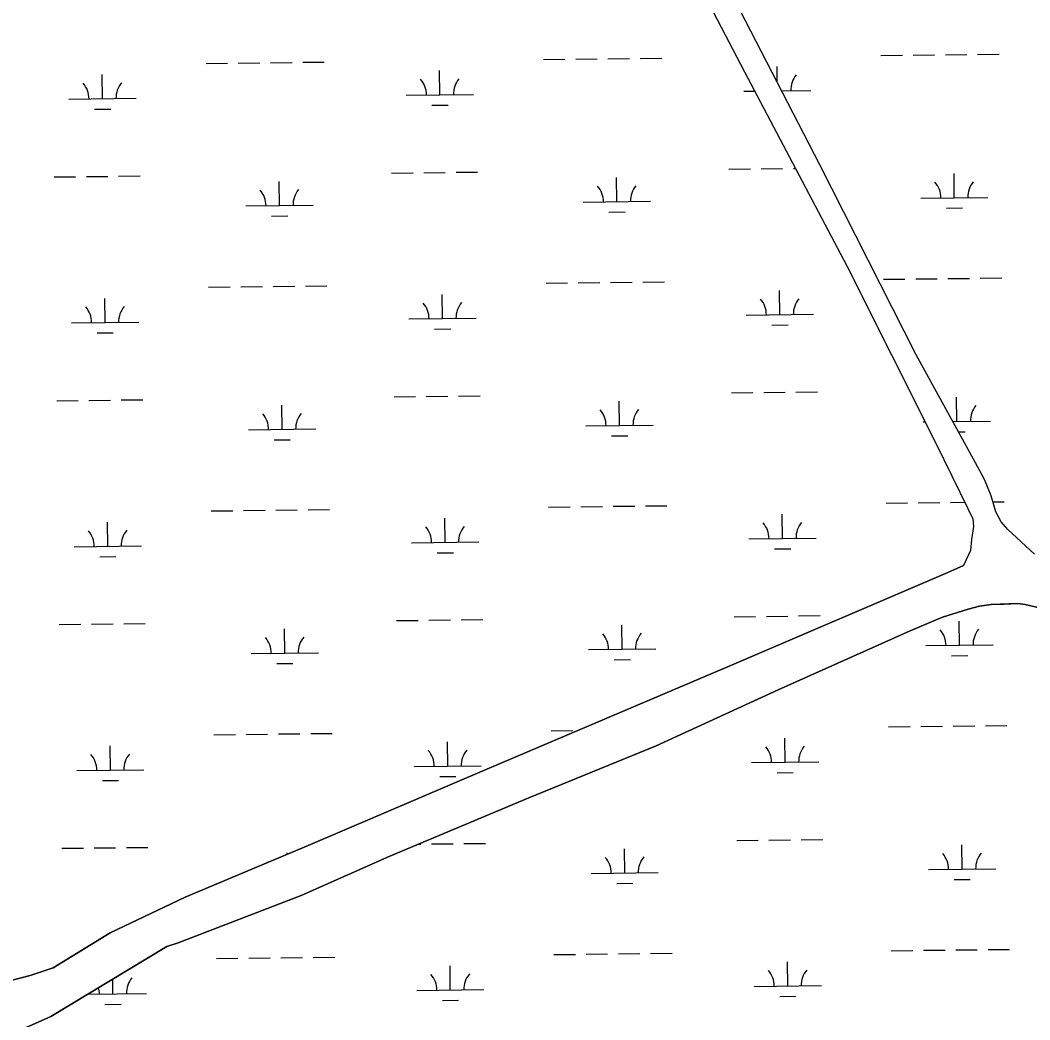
# Model space of a CAD drawing. Extents: x 3684037 to 3722149, y 433263 to 459021.
# Drawn here: x 3717005 to 3718507, y 445739 to 447224 of the extents above; entities that cross this region are included whole.
import ezdxf

# ---------------------------------------------------------------- set-up
doc = ezdxf.new("R2010")
doc.units = 0
doc.layers.add('V-TOPO-SHOR', color=7, linetype='Continuous')
doc.layers.add('V-WETL-SWMP', color=7, linetype='Continuous')

msp = doc.modelspace()

# ---------------------------------------------------------------- linework, layer by layer
at = {"layer": 'V-TOPO-SHOR'}
for points in [[(3718514.1, 446430.6), (3718474.7, 446467.2), (3718464.8, 446478.9), (3718456.7, 446493.5), (3718449.8, 446517.3), (3718440, 446541.8), (3718426.7, 446566.3), (3718338.3, 446727.1), (3718194.9, 447009.6), (3718068.4, 447254.9), (3717863.2, 447663.3), (3717721.6, 447936), (3717704.9, 447973.8), (3717702, 447982.5), (3717698.6, 447991.3), (3717693.4, 447999.4), (3717687, 448007.6), (3717553.5, 448279.1), (3717534.5, 448327.4), (3717518.3, 448354.2), (3717504.4, 448369.4), (3717491.6, 448379.3)], [(3717926.8, 447446.9), (3718082.8, 447147.5), (3718235.4, 446858.5), (3718367.7, 446595.8), (3718415.1, 446498.5), (3718422.6, 446483.3), (3718423.7, 446471.7), (3718420.8, 446452.5), (3718419, 446436.2), (3718408.6, 446413.9)], [(3717434.1, 445997.8), (3717699.4, 446111.1), (3718059.9, 446264.2), (3718385.3, 446403.5), (3718408.6, 446413.9)], [(3717555.2, 445981.7), (3717762.2, 446068.4), (3717951.7, 446145.8), (3718133.1, 446229), (3718329.1, 446316.9), (3718377.5, 446337.1), (3718415.4, 446349.2), (3718432.3, 446353.3), (3718449.8, 446356.1), (3718469, 446356.6), (3718489.4, 446357.2), (3718500.5, 446356), (3718517.3, 446351.8), (3718616.8, 446316), (3718805.2, 446229.7), (3719106.5, 446098.3), (3719419.9, 445959.8)], [(3716925.8, 445775.7), (3716945.4, 445781.4), (3716972.9, 445789.5), (3716993.6, 445797.6), (3717020.1, 445804.5), (3717054.5, 445816), (3717139.5, 445867.9), (3717251, 445920.9), (3717434.1, 445997.8)], [(3716682.3, 445614.4), (3716874.2, 445692.8), (3716909.8, 445705.5), (3716934, 445706.7), (3716945.5, 445709), (3716954.6, 445709), (3716975.3, 445715.9), (3717009.8, 445725.2), (3717051.2, 445743.6), (3717223.5, 445847.3), (3717240.7, 445853), (3717423.4, 445923.4), (3717555.2, 445981.7)]]:
    msp.add_lwpolyline(points, dxfattribs=at)
at = {"layer": 'V-WETL-SWMP'}
for p, q in [((3718194.9, 447009.6), (3718068.4, 447254.9)), ((3717377.9, 447161.3), (3717409.9, 447161.7)), ((3717425.9, 447161.9), (3717457.9, 447162.3)), ((3717783.8, 447166.1), (3717815.8, 447166.4)), ((3717831.8, 447166.6), (3717863.8, 447167)), ((3717879.8, 447167.2), (3717911.8, 447167.6)), ((3717927.8, 447167.7), (3717959.8, 447168.1)), ((3718285.7, 447171.9), (3718317.7, 447172.3)), ((3718333.7, 447172.5), (3718365.7, 447172.8)), ((3718381.7, 447173), (3718413.7, 447173.4)), ((3718429.7, 447173.6), (3718461.7, 447174)), ((3717282, 447160.2), (3717314, 447160.6)), ((3717329.9, 447160.8), (3717361.9, 447161.2)), ((3717629.8, 447113.5), (3717629.4, 447149.5)), ((3718131.6, 447132.5), (3718131.3, 447155.4)), ((3717128, 447107.7), (3717127.5, 447143.7)), ((3718081.7, 447118.8), (3718097.9, 447119)), ((3718138.3, 447119.4), (3718181.7, 447120)), ((3717078, 447107.1), (3717178, 447108.3)), ((3717579.8, 447112.9), (3717679.8, 447114.1)), ((3717116.1, 447092.1), (3717140.1, 447092.4)), ((3717618, 447098), (3717642, 447098.2)), ((3717557.8, 446997.3), (3717589.8, 446997.6)), ((3717605.8, 446997.8), (3717637.8, 446998.2)), ((3717653.8, 446998.4), (3717685.8, 446998.7)), ((3718059.7, 447003.1), (3718091.6, 447003.5)), ((3718107.6, 447003.7), (3718139.6, 447004)), ((3718155.6, 447004.2), (3718158.4, 447004.2)), ((3718338.3, 446727.1), (3718194.9, 447009.6)), ((3718395, 446960.6), (3718394.6, 446996.6)), ((3717055.9, 446991.4), (3717087.9, 446991.8)), ((3717103.9, 446992), (3717135.9, 446992.3)), ((3717151.9, 446992.5), (3717183.9, 446992.9)), ((3717391.3, 446948.9), (3717390.8, 446984.9)), ((3717893.1, 446954.7), (3717892.7, 446990.7)), ((3717843.1, 446954.1), (3717943.1, 446955.3)), ((3718345, 446960), (3718445, 446961.1)), ((3717341.3, 446948.3), (3717441.3, 446949.5)), ((3717881.3, 446939.2), (3717905.3, 446939.4)), ((3718383.2, 446945), (3718407.2, 446945.3)), ((3717379.4, 446933.3), (3717403.4, 446933.6)), ((3717787.7, 446833.4), (3717819.7, 446833.8)), ((3717835.7, 446834), (3717867.7, 446834.3)), ((3717883.7, 446834.5), (3717915.7, 446834.9)), ((3717931.7, 446835.1), (3717963.7, 446835.5)), ((3718289.6, 446839.3), (3718321.6, 446839.6)), ((3718337.6, 446839.8), (3718369.6, 446840.2)), ((3718385.6, 446840.4), (3718417.6, 446840.7)), ((3718433.6, 446840.9), (3718465.6, 446841.3)), ((3717285.8, 446827.6), (3717317.8, 446827.9)), ((3717333.8, 446828.1), (3717365.8, 446828.5)), ((3717381.8, 446828.7), (3717413.8, 446829.1)), ((3717429.8, 446829.3), (3717461.8, 446829.6)), ((3717633.7, 446780.9), (3717633.3, 446816.9)), ((3718135.6, 446786.7), (3718135.2, 446822.7)), ((3717131.8, 446775), (3717131.4, 446811)), ((3718085.6, 446786.1), (3718185.6, 446787.3)), ((3717081.8, 446774.5), (3717181.8, 446775.6)), ((3717583.7, 446780.3), (3717683.7, 446781.5)), ((3718123.8, 446771.1), (3718147.8, 446771.4)), ((3717120, 446759.5), (3717144, 446759.7)), ((3717621.9, 446765.3), (3717645.9, 446765.6)), ((3718426.7, 446566.3), (3718338.3, 446727.1)), ((3717657.6, 446665.7), (3717689.6, 446666.1)), ((3718063.5, 446670.4), (3718095.5, 446670.8)), ((3718111.5, 446671), (3718143.5, 446671.4)), ((3718159.5, 446671.6), (3718191.5, 446671.9)), ((3717059.8, 446658.8), (3717091.8, 446659.1)), ((3717107.8, 446659.3), (3717139.8, 446659.7)), ((3717155.8, 446659.9), (3717187.8, 446660.2)), ((3717395.1, 446616.2), (3717394.7, 446652.2)), ((3717561.6, 446664.6), (3717593.6, 446665)), ((3717609.6, 446665.2), (3717641.6, 446665.5)), ((3717897, 446622.1), (3717896.6, 446658.1)), ((3718398.9, 446627.9), (3718398.5, 446663.9)), ((3717847, 446621.5), (3717947, 446622.7)), ((3718348.9, 446627.3), (3718351.8, 446627.4)), ((3718392.8, 446627.8), (3718448.9, 446628.5)), ((3717345.1, 446615.6), (3717445.1, 446616.8)), ((3717885.2, 446606.5), (3717909.2, 446606.8)), ((3718401.3, 446612.5), (3718411.1, 446612.6)), ((3717383.3, 446600.7), (3717407.3, 446600.9)), ((3718440, 446541.8), (3718426.7, 446566.3)), ((3718449.8, 446517.3), (3718440, 446541.8)), ((3718456.7, 446493.5), (3718449.8, 446517.3)), ((3717791.6, 446500.8), (3717823.6, 446501.1)), ((3717839.6, 446501.3), (3717871.6, 446501.7)), ((3717887.6, 446501.9), (3717919.6, 446502.3)), ((3717935.6, 446502.4), (3717967.6, 446502.8)), ((3718293.4, 446506.6), (3718325.4, 446507)), ((3718341.4, 446507.2), (3718373.4, 446507.5)), ((3718389.4, 446507.7), (3718410.5, 446508)), ((3718452.4, 446508.5), (3718469.4, 446508.7)), ((3717289.7, 446494.9), (3717321.7, 446495.3)), ((3717337.7, 446495.5), (3717369.7, 446495.9)), ((3717385.7, 446496), (3717417.7, 446496.4)), ((3717433.7, 446496.6), (3717465.7, 446497)), ((3718139.5, 446454.1), (3718139, 446490.1)), ((3718464.8, 446478.9), (3718456.7, 446493.5)), ((3717135.7, 446442.4), (3717135.3, 446478.4)), ((3717637.6, 446448.2), (3717637.2, 446484.2)), ((3718474.7, 446467.2), (3718464.8, 446478.9)), ((3718514.1, 446430.6), (3718474.7, 446467.2)), ((3717085.7, 446441.8), (3717185.7, 446443)), ((3717587.6, 446447.6), (3717687.6, 446448.8)), ((3718089.5, 446453.5), (3718189.4, 446454.6)), ((3717123.9, 446426.8), (3717147.9, 446427.1)), ((3717625.8, 446432.7), (3717649.8, 446432.9)), ((3718127.6, 446438.5), (3718151.6, 446438.8)), ((3718432.3, 446353.3), (3718415.4, 446349.2)), ((3718449.8, 446356.1), (3718432.3, 446353.3)), ((3718489.4, 446357.2), (3718449.8, 446356.1)), ((3718500.4, 446356), (3718489.4, 446357.2)), ((3718517.3, 446351.8), (3718500.4, 446356)), ((3718067.4, 446337.8), (3718099.4, 446338.2)), ((3718115.4, 446338.3), (3718147.4, 446338.7)), ((3718163.4, 446338.9), (3718195.4, 446339.3)), ((3718377.5, 446337.1), (3718329.1, 446316.9)), ((3718415.4, 446349.2), (3718377.5, 446337.1)), ((3717063.6, 446326.1), (3717095.6, 446326.5)), ((3717111.6, 446326.7), (3717143.6, 446327)), ((3717159.6, 446327.2), (3717191.6, 446327.6)), ((3717565.5, 446331.9), (3717597.5, 446332.3)), ((3717613.5, 446332.5), (3717645.5, 446332.9)), ((3717661.5, 446333.1), (3717693.5, 446333.4)), ((3717900.9, 446289.4), (3717900.5, 446325.4)), ((3718402.8, 446295.3), (3718402.3, 446331.3)), ((3717399, 446283.6), (3717398.6, 446319.6)), ((3718329.1, 446316.9), (3718133.1, 446229)), ((3718352.8, 446294.7), (3718452.8, 446295.8)), ((3717349, 446283), (3717449, 446284.2)), ((3717850.9, 446288.8), (3717950.9, 446290)), ((3718390.9, 446279.7), (3718414.9, 446280)), ((3717387.2, 446268), (3717411.2, 446268.3)), ((3717889.1, 446273.8), (3717913.1, 446274.1)), ((3718133.1, 446229), (3717951.7, 446145.8)), ((3718297.3, 446174), (3718329.3, 446174.3)), ((3718345.3, 446174.5), (3718377.3, 446174.9)), ((3718393.3, 446175.1), (3718425.3, 446175.4)), ((3718441.3, 446175.6), (3718473.3, 446176)), ((3717293.6, 446162.3), (3717325.6, 446162.6)), ((3717341.6, 446162.8), (3717373.6, 446163.2)), ((3717389.6, 446163.4), (3717421.6, 446163.8)), ((3717437.6, 446163.9), (3717469.6, 446164.3)), ((3717795.4, 446168.1), (3717827.4, 446168.5)), ((3718143.3, 446121.4), (3718142.9, 446157.4)), ((3717139.6, 446109.7), (3717139.2, 446145.7)), ((3717641.4, 446115.6), (3717641, 446151.6)), ((3717951.7, 446145.8), (3717762.2, 446068.4)), ((3717089.6, 446109.2), (3717189.6, 446110.3)), ((3717591.5, 446115), (3717691.4, 446116.2)), ((3718093.3, 446120.8), (3718193.3, 446122)), ((3717629.6, 446100), (3717653.6, 446100.3)), ((3718131.5, 446105.8), (3718155.5, 446106.1)), ((3717127.8, 446094.2), (3717151.8, 446094.4)), ((3717762.2, 446068.4), (3717555.2, 445981.7)), ((3718071.3, 446005.1), (3718103.3, 446005.5)), ((3718119.3, 446005.7), (3718151.3, 446006.1)), ((3718167.3, 446006.3), (3718199.3, 446006.6)), ((3717067.5, 445993.5), (3717099.5, 445993.8)), ((3717115.5, 445994), (3717147.5, 445994.4)), ((3717163.5, 445994.6), (3717195.5, 445994.9)), ((3717598.1, 445999.6), (3717601.4, 445999.7)), ((3717617.4, 445999.9), (3717649.4, 446000.2)), ((3717665.4, 446000.4), (3717697.4, 446000.8)), ((3717904.8, 445956.8), (3717904.3, 445992.8)), ((3718406.6, 445962.6), (3718406.2, 445998.6)), ((3717402.5, 445984.5), (3717402.5, 445986.9)), ((3717555.2, 445981.7), (3717423.4, 445923.4)), ((3718356.6, 445962), (3718456.6, 445963.2)), ((3717854.8, 445956.2), (3717954.7, 445957.3)), ((3718394.8, 445947), (3718418.8, 445947.3)), ((3717892.9, 445941.2), (3717916.9, 445941.5)), ((3717423.4, 445923.4), (3717240.7, 445853)), ((3717223.5, 445847.3), (3717051.2, 445743.6)), ((3717240.7, 445853), (3717223.5, 445847.3)), ((3718301.2, 445841.3), (3718333.2, 445841.7)), ((3718349.2, 445841.9), (3718381.2, 445842.2)), ((3718397.2, 445842.4), (3718429.2, 445842.8)), ((3718445.2, 445843), (3718477.2, 445843.3)), ((3717297.4, 445829.6), (3717329.4, 445830)), ((3717345.4, 445830.2), (3717377.4, 445830.5)), ((3717393.4, 445830.7), (3717425.4, 445831.1)), ((3717441.4, 445831.3), (3717473.4, 445831.7)), ((3717799.3, 445835.5), (3717831.3, 445835.8)), ((3717847.3, 445836), (3717879.3, 445836.4)), ((3717895.3, 445836.6), (3717927.3, 445836.9)), ((3717943.3, 445837.1), (3717975.3, 445837.5)), ((3717645.3, 445782.9), (3717644.9, 445818.9)), ((3718147.2, 445788.8), (3718146.8, 445824.8)), ((3717143.4, 445777.1), (3717143.2, 445799)), ((3717595.3, 445782.3), (3717695.3, 445783.5)), ((3718097.2, 445788.2), (3718197.2, 445789.3)), ((3717106.1, 445776.6), (3717193.4, 445777.7)), ((3717633.5, 445767.4), (3717657.5, 445767.6)), ((3718135.4, 445773.2), (3718159.4, 445773.5)), ((3717131.6, 445761.5), (3717155.6, 445761.8)), ((3717051.2, 445743.6), (3717009.8, 445725.2))]:
    msp.add_line(p, q, dxfattribs=at)
msp.add_lwpolyline([(3717926.8, 447446.9), (3718082.8, 447147.5), (3718235.4, 446858.5), (3718367.7, 446595.8), (3718415.1, 446498.5), (3718422.6, 446483.3), (3718423.7, 446471.7), (3718420.8, 446452.5), (3718419, 446436.2), (3718408.6, 446413.9), (3718385.3, 446403.5), (3718059.9, 446264.2), (3717699.4, 446111.1), (3717434.1, 445997.8), (3717251, 445920.9), (3717139.5, 445867.9), (3717054.5, 445816), (3717020.1, 445804.5), (3716993.6, 445797.6)], dxfattribs=at)
for centre, start, end in [((3717183.2, 447108.8), 139.8949, 181.4385), ((3717574.6, 447113.4), 359.8949, 41.4385), ((3717685.1, 447114.6), 139.8949, 181.4385), ((3718186.9, 447120.5), 139.8949, 181.4385), ((3717072.7, 447107.5), 359.8949, 41.4385), ((3718339.8, 446960.4), 359.8949, 41.4385), ((3718450.2, 446961.7), 139.8949, 181.4385), ((3717336, 446948.7), 359.8949, 41.4385), ((3717446.5, 446950), 139.8949, 181.4385), ((3717837.9, 446954.6), 359.8949, 41.4385), ((3717948.4, 446955.8), 139.8949, 181.4385), ((3717578.5, 446780.7), 359.8949, 41.4385), ((3717688.9, 446782), 139.8949, 181.4385), ((3718080.3, 446786.5), 359.8949, 41.4385), ((3718190.8, 446787.8), 139.8949, 181.4385), ((3717076.6, 446774.9), 359.8949, 41.4385), ((3717187.1, 446776.2), 139.8949, 181.4385), ((3718454.1, 446629), 139.8949, 181.4385), ((3717339.9, 446616.1), 359.8949, 41.4385), ((3717450.4, 446617.3), 139.8949, 181.4385), ((3717841.8, 446621.9), 359.8949, 41.4385), ((3717952.2, 446623.2), 139.8949, 181.4385), ((3717582.3, 446448.1), 359.8949, 41.4385), ((3717692.8, 446449.3), 139.8949, 181.4385), ((3718084.2, 446453.9), 359.8949, 41.4385), ((3718194.7, 446455.2), 139.8949, 181.4385), ((3717080.5, 446442.2), 359.8949, 41.4385), ((3717190.9, 446443.5), 139.8949, 181.4385), ((3717343.8, 446283.4), 359.8949, 41.4385), ((3717454.2, 446284.7), 139.8949, 181.4385), ((3717845.6, 446289.2), 359.8949, 41.4385), ((3717956.1, 446290.5), 139.8949, 181.4385), ((3718347.5, 446295.1), 359.8949, 41.4385), ((3718458, 446296.4), 139.8949, 181.4385), ((3718088.1, 446121.2), 359.8949, 41.4385), ((3718198.6, 446122.5), 139.8949, 181.4385), ((3717084.3, 446109.6), 359.8949, 41.4385), ((3717194.8, 446110.9), 139.8949, 181.4385), ((3717586.2, 446115.4), 359.8949, 41.4385), ((3717696.7, 446116.7), 139.8949, 181.4385), ((3717849.5, 445956.6), 359.8949, 41.4385), ((3717960, 445957.9), 139.8949, 181.4385), ((3718351.4, 445962.4), 359.8949, 41.4385), ((3718461.9, 445963.7), 139.8949, 181.4385), ((3717347.6, 445950.8), 39.0784, 41.4385), ((3718092, 445788.6), 359.8949, 41.4385), ((3718202.4, 445789.9), 139.8949, 181.4385), ((3717198.7, 445778.2), 139.8949, 181.4385), ((3717590.1, 445782.8), 359.8949, 41.4385), ((3717700.6, 445784), 139.8949, 181.4385), ((3717088.2, 445776.9), 359.8949, 15.4889)]:
    msp.add_arc(centre, 35.2, start, end, dxfattribs=at)

doc.saveas('drawing.dxf')
